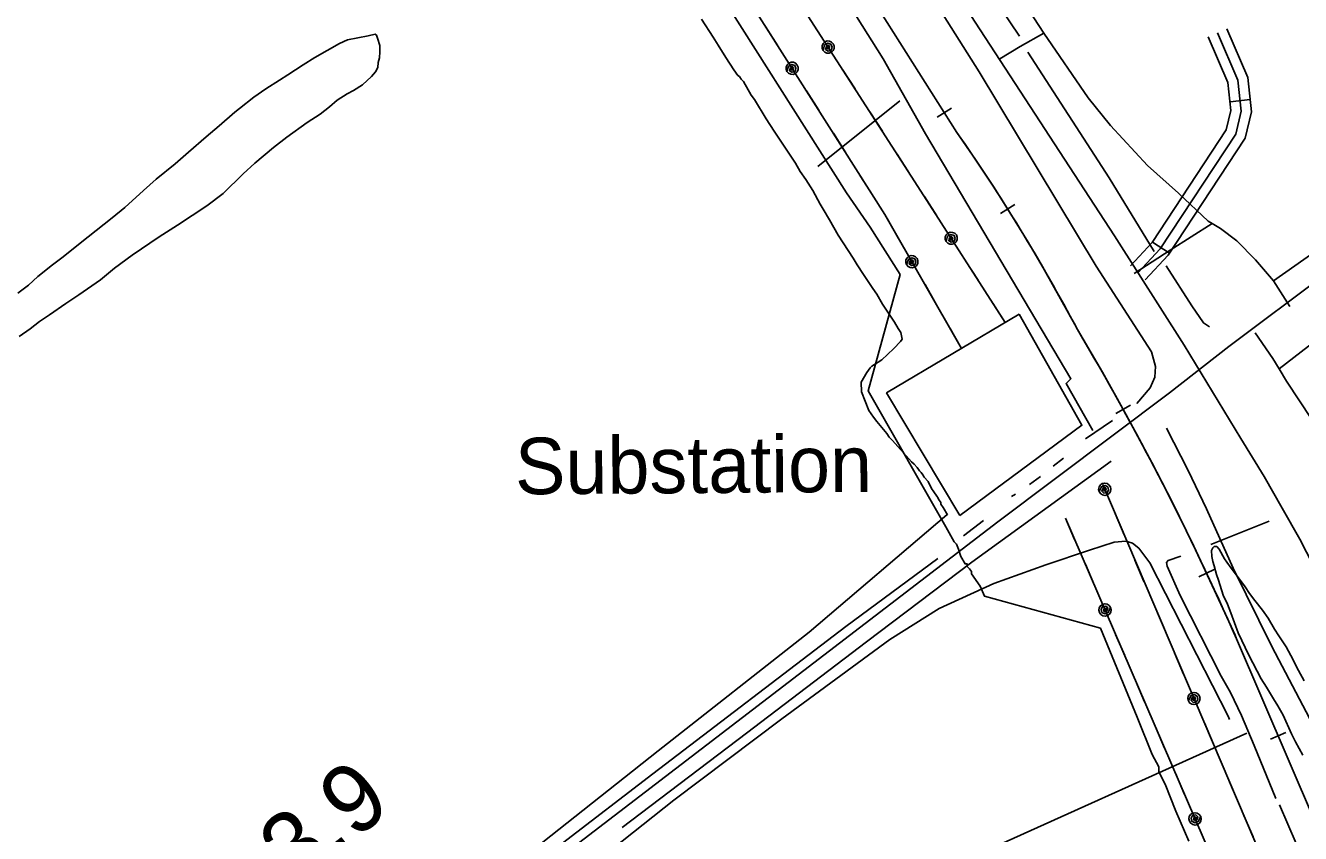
# Model space of a CAD drawing. Extents: x 3329297 to 3367176, y 649250 to 674653.
# Drawn here: x 3339953 to 3341826, y 670634 to 671820 of the extents above; entities that cross this region are included whole.
import ezdxf

# ---------------------------------------------------------------- set-up
doc = ezdxf.new("R2010")
doc.units = 0
for name, color, linetype in [('V-DTCH-CNTR', 7, 'Continuous'), ('V-RAIL-TRAK', 7, 'Continuous'), ('V-ROAD-CNTR', 7, 'Continuous'), ('V-SITE-OTLN', 7, 'Continuous'), ('V-SITE-OTLN-IDEN', 7, 'Continuous'), ('V-SITE-VEGE', 7, 'Continuous'), ('V-SURV-IDEN', 7, 'Continuous'), ('V-TOPO-SHOR', 7, 'Continuous'), ('V-UTIL-LINE', 7, 'Continuous')]:
    doc.layers.add(name, color=color, linetype=linetype)

msp = doc.modelspace()

# ---------------------------------------------------------------- linework, layer by layer
at = {"layer": 'V-DTCH-CNTR'}
for p in [(3341604.7, 671031.2), (3341721.9, 670801.1)]:
    msp.add_line(p, (3341719.8, 670806.2), dxfattribs=at)
for points in [[(3340903.1, 672623.8), (3341022.4, 672447.2), (3341172.2, 672227.9), (3341309.4, 672023.3), (3341449.3, 671809.2), (3341414.2, 671789.5), (3341384.4, 671771.5)], [(3341786.6, 671445.5), (3341929.8, 671546), (3342123.8, 671689.2), (3342383.6, 671883.6), (3342551.8, 672013), (3342559.5, 672020.5), (3342560.7, 672032.5), (3342557, 672044.3), (3342496.7, 672137.8), (3342429.8, 672237.3)], [(3341449.3, 671809.2), (3341514.4, 671714.3), (3341547.1, 671673.3), (3341601.3, 671614.7), (3341646.8, 671574.2), (3341690.7, 671532.8), (3341696.2, 671529.5), (3341708.6, 671522.3), (3341732.5, 671504.1), (3341759.9, 671476.4), (3341786.6, 671445.5), (3341810.5, 671407.6)], [(3341696.2, 671529.5), (3341634.7, 671490.4), (3341581.8, 671456.4)], [(3341794.7, 671316.3), (3341919.7, 671412.5)], [(3342147.3, 670601.7), (3342114.6, 670668.7), (3342091.6, 670708.4), (3342067.6, 670751.9), (3342039, 670815.2), (3342002.1, 670906.7), (3341978.1, 670973.3), (3341961.7, 671006.9), (3341934.1, 671061.4), (3341916.6, 671104.4), (3341893.9, 671157.6), (3341860.7, 671214.3), (3341805.8, 671298), (3341794.7, 671316.3), (3341785.5, 671331.4), (3341759.5, 671369.2)], [(3341604.7, 671031.2), (3341588.8, 671052.6), (3341579.1, 671060.1), (3341569.5, 671062.9), (3341552.2, 671061.5), (3341516.4, 671049.8), (3341451.8, 671028.4), (3341375.6, 671001), (3341295.1, 670964), (3341222.7, 670918.7), (3341064.1, 670802.2), (3340905.5, 670682.6), (3340649.3, 670479.5)]]:
    msp.add_lwpolyline(points, dxfattribs=at)
at = {"layer": 'V-RAIL-TRAK'}
for points in [[(3340573.5, 672832.8), (3340598.7, 672793.7), (3340899.8, 672327.4), (3341125.8, 671972.3), (3341321.3, 671663.4)], [(3341313.5, 671699.1), (3341292.4, 671685.7)], [(3341321.3, 671663.4), (3341348.7, 671623.8), (3341375, 671583.8), (3341400.6, 671543.4), (3341426, 671502.3), (3341450.3, 671460.9), (3341473.7, 671419.2), (3341496.9, 671377), (3341498.4, 671373.8)], [(3341406.4, 671557.6), (3341385.3, 671544.2)], [(3341498.4, 671373.8), (3341535.1, 671311.4), (3341570.1, 671248.5), (3341604.1, 671185), (3341637.6, 671120.7), (3341669.4, 671056), (3341700, 670990.9), (3341730, 670925.1), (3341732.2, 670919.5)], [(3341576.5, 671262.8), (3341554.7, 671250.6)], [(3341699.4, 671021.5), (3341676.8, 671010.8)], [(3341732.2, 670919.5), (3341846.6, 670653.1)], [(3341781.9, 670772.3), (3341804.8, 670782.1)]]:
    msp.add_lwpolyline(points, dxfattribs=at)
for centre, radius, start, end in [((3339067.3, 670086), 2751.1, 27.9103, 34.9857), ((3337945.6, 669258.3), 4134.9, 23.6877, 30.7716)]:
    msp.add_arc(centre, radius, start, end, dxfattribs=at)
at = {"layer": 'V-ROAD-CNTR'}
for p, q in [((3341722.6, 671708.3), (3341752.4, 671711.6)), ((3341608.5, 671502.3), (3341633.5, 671485.8))]:
    msp.add_line(p, q, dxfattribs=at)
for points in [[(3343701, 672838.7), (3343536.9, 672714.2), (3343326.8, 672557.6), (3343073.9, 672369.6), (3342849.9, 672197.9), (3342589.8, 672003.1), (3342295.7, 671781.2), (3341863.4, 671455.5), (3341721, 671349), (3341633.9, 671281), (3341381.4, 671091.4), (3340750.8, 670608.5), (3340226.3, 670212.7), (3340145.7, 670148.2)], [(3340701.3, 672833), (3340716.8, 672808.4), (3341021, 672334.1), (3341348, 671825.1), (3341552.7, 671511.3), (3341655, 671351), (3341738.7, 671214.1), (3341772.7, 671157.9), (3341799.2, 671111.6), (3341825.2, 671066), (3341865, 670988.8), (3341920.5, 670864.6), (3342017, 670640.3)], [(3341704.2, 671809.7), (3341734.2, 671740.3), (3341739.2, 671694.6), (3341731, 671660.8), (3341619.8, 671492.2), (3341587.1, 671457.3)], [(3341598.1, 671447), (3341631.6, 671482.9), (3341745, 671654.7), (3341754.3, 671693.6), (3341748.9, 671744.1), (3341718, 671815.6)], [(3341576.2, 671467.5), (3341608, 671501.5), (3341717.1, 671666.9), (3341724, 671695.5), (3341719.5, 671736.4), (3341690.5, 671803.7)]]:
    msp.add_lwpolyline(points, dxfattribs=at)
at = {"layer": 'V-SITE-OTLN'}
for points in [[(3341325.7, 671100.7), (3341218, 671280.7), (3341412.9, 671396.3)], [(3341412.9, 671396.3), (3341505.1, 671233.4), (3341325.7, 671100.7)]]:
    msp.add_lwpolyline(points, dxfattribs=at)
at = {"layer": 'V-SITE-VEGE'}
for p, q in [((3340946.4, 671829.6), (3340963.3, 671803.2)), ((3340456.7, 671805.3), (3340426.2, 671799.3)), ((3340466.8, 671807.5), (3340456.7, 671805.3)), ((3340468.7, 671806.3), (3340466.8, 671807.5)), ((3340470, 671801.6), (3340468.7, 671806.3)), ((3340414.4, 671794), (3340378.4, 671773.4)), ((3340426.2, 671799.3), (3340414.4, 671794)), ((3340473.5, 671790.9), (3340470, 671801.6)), ((3340473.8, 671781.9), (3340473.5, 671790.9)), ((3340963.3, 671803.2), (3340970.9, 671791.6)), ((3340970.9, 671791.6), (3340981.9, 671773.4)), ((3340378.4, 671773.4), (3340360.8, 671762.4)), ((3340471.4, 671766.1), (3340473, 671772.8)), ((3340473, 671772.8), (3340473.8, 671781.9)), ((3340981.9, 671773.4), (3340993.8, 671755.3)), ((3340360.8, 671762.4), (3340338.5, 671747.7)), ((3340461.4, 671745.3), (3340467.1, 671752.1)), ((3340467.1, 671752.1), (3340470.5, 671758.9)), ((3340470.5, 671758.9), (3340471.4, 671766.1)), ((3340993.8, 671755.3), (3340999.7, 671747)), ((3340326.1, 671740), (3340306.2, 671727.2)), ((3340338.5, 671747.7), (3340326.1, 671740)), ((3340435.1, 671725), (3340448, 671733.3)), ((3340448, 671733.3), (3340461.4, 671745.3)), ((3340999.7, 671747), (3341002.2, 671745.4)), ((3341002.2, 671745.4), (3341004.7, 671741.3)), ((3341004.7, 671741.3), (3341008.1, 671738)), ((3341008.1, 671738), (3341019.1, 671718.1)), ((3340288.6, 671715.1), (3340267.5, 671698.6)), ((3340306.2, 671727.2), (3340288.6, 671715.1)), ((3340399.9, 671700.7), (3340410.9, 671710.8)), ((3340410.9, 671710.8), (3340425.6, 671719.8)), ((3340425.6, 671719.8), (3340435.1, 671725)), ((3341019.1, 671718.1), (3341024.2, 671711.5)), ((3341024.2, 671711.5), (3341041.1, 671683.4)), ((3340260.5, 671693), (3340237.8, 671672.8)), ((3340267.5, 671698.6), (3340260.5, 671693)), ((3340385.9, 671690), (3340399.9, 671700.7)), ((3340337.2, 671656.2), (3340367.1, 671677.8)), ((3340367.1, 671677.8), (3340385.9, 671690)), ((3341041.1, 671683.4), (3341053, 671665.3)), ((3340218.6, 671657), (3340192.4, 671634.3)), ((3340237.8, 671672.8), (3340218.6, 671657)), ((3340317.3, 671641), (3340337.2, 671656.2)), ((3341053, 671665.3), (3341084.3, 671618.2)), ((3340289.9, 671618.2), (3340317.3, 671641)), ((3340173.1, 671617.3), (3340145.1, 671594.6)), ((3340192.4, 671634.3), (3340173.1, 671617.3)), ((3340273.1, 671602.5), (3340289.9, 671618.2)), ((3341084.3, 671618.2), (3341091.1, 671605.8)), ((3340243.5, 671573.7), (3340273.1, 671602.5)), ((3341091.1, 671605.8), (3341099.5, 671594.3)), ((3340145.1, 671594.6), (3340126.5, 671578.2)), ((3341099.5, 671594.3), (3341109.7, 671577.8)), ((3340126.5, 671578.2), (3340099.2, 671553.1)), ((3340219.5, 671555.3), (3340243.5, 671573.7)), ((3341109.7, 671577.8), (3341120.7, 671557.9)), ((3340099.2, 671553.1), (3340080.5, 671537.9)), ((3340176.6, 671527.2), (3340219.5, 671555.3)), ((3341120.7, 671557.9), (3341124.9, 671550.5)), ((3341124.9, 671550.5), (3341134.2, 671534.8)), ((3340080.5, 671537.9), (3340033.2, 671500.6)), ((3340149.6, 671509.9), (3340176.6, 671527.2)), ((3341134.2, 671534.8), (3341147, 671512.5)), ((3340109.7, 671483.1), (3340149.6, 671509.9)), ((3341147, 671512.5), (3341169, 671478.6)), ((3340033.2, 671500.6), (3340008.7, 671480.4)), ((3339992.9, 671468.9), (3339971.3, 671451.8)), ((3340008.7, 671480.4), (3339992.9, 671468.9)), ((3340084, 671464), (3340109.7, 671483.1)), ((3341169, 671478.6), (3341174.9, 671468.7)), ((3341174.9, 671468.7), (3341184.2, 671454.7)), ((3339971.3, 671451.8), (3339957.3, 671439.2)), ((3340063.5, 671447), (3340084, 671464)), ((3341184.2, 671454.7), (3341197.7, 671434)), ((3339957.3, 671439.2), (3339942.1, 671427.2)), ((3340031.3, 671424.6), (3340063.5, 671447)), ((3341197.7, 671434), (3341203.6, 671425.8)), ((3339988.5, 671395.3), (3340012.5, 671411.9)), ((3340012.5, 671411.9), (3340031.3, 671424.6)), ((3341203.6, 671425.8), (3341212.1, 671410.9)), ((3341212.1, 671410.9), (3341229.9, 671384.5)), ((3339973.8, 671385.7), (3339988.5, 671395.3)), ((3339944, 671363.5), (3339959.8, 671374.9)), ((3339959.8, 671374.9), (3339973.8, 671385.7)), ((3341229.9, 671384.5), (3341235, 671375.4)), ((3341235, 671375.4), (3341239.2, 671369.6)), ((3341238.5, 671356.3), (3341228.6, 671346.2)), ((3341240.9, 671359.7), (3341238.5, 671356.3)), ((3341239.2, 671369.6), (3341240.9, 671359.7)), ((3341219.6, 671337), (3341211.3, 671329.4)), ((3341228.6, 671346.2), (3341219.6, 671337)), ((3341194, 671317.6), (3341189.1, 671310.9)), ((3341196.5, 671320.1), (3341194, 671317.6)), ((3341211.3, 671329.4), (3341196.5, 671320.1)), ((3341189.1, 671310.9), (3341180.9, 671296.7)), ((3341180.9, 671296.7), (3341181.1, 671282.5)), ((3341181.1, 671282.5), (3341192.2, 671255.2)), ((3341192.2, 671255.2), (3341199, 671245.3)), ((3341199, 671245.3), (3341204, 671238.7)), ((3341204, 671238.7), (3341218.4, 671221.4)), ((3341218.4, 671221.4), (3341221.7, 671215.6)), ((3341221.7, 671215.6), (3341226.8, 671210.7)), ((3341226.8, 671210.7), (3341238.6, 671197.5)), ((3341238.6, 671197.5), (3341242.8, 671192.6)), ((3341242.8, 671192.6), (3341254.6, 671179.4)), ((3341254.6, 671179.4), (3341258.8, 671176.1)), ((3341258.8, 671176.1), (3341263, 671171.2)), ((3341263, 671171.2), (3341266.4, 671166.2)), ((3341266.4, 671166.2), (3341268.9, 671163.7)), ((3341268.9, 671163.7), (3341271.4, 671160.4)), ((3341271.4, 671160.4), (3341273.1, 671157.1)), ((3341273.1, 671157.1), (3341279, 671150.5)), ((3341279, 671150.5), (3341284.1, 671140.6)), ((3341284.1, 671140.6), (3341287.5, 671135.7)), ((3341287.5, 671135.7), (3341291.7, 671129.1)), ((3341291.7, 671129.1), (3341293.4, 671127.4)), ((3341293.4, 671127.4), (3341294.3, 671124.9)), ((3341294.3, 671124.9), (3341297.6, 671120)), ((3341297.6, 671120), (3341297.7, 671117.5)), ((3341297.7, 671117.5), (3341301, 671112.5)), ((3341301, 671112.5), (3341307.8, 671101.8)), ((3341306.4, 671101.7), (3341104.4, 670929.4)), ((3341307.8, 671101.8), (3341306.4, 671101.7)), ((3341104.4, 670929.4), (3340882.7, 670755.3)), ((3340882.7, 670755.3), (3340626.4, 670552.9))]:
    msp.add_line(p, q, dxfattribs=at)
msp.add_lwpolyline([(3341829.8, 670748.9), (3341818.8, 670768.4), (3341813, 670780.2), (3341800.5, 670807.4), (3341792.7, 670821.5), (3341786.3, 670831.5), (3341776, 670848.6), (3341768.3, 670860.9), (3341750.1, 670895.7), (3341734.4, 670928.3), (3341723.6, 670957.9), (3341718.9, 670970.4), (3341712.4, 670984), (3341705.5, 671006), (3341702.8, 671014.3), (3341699.3, 671026.8), (3341697.2, 671033.4), (3341695.8, 671040.5), (3341695.4, 671049.6), (3341697.1, 671053.2), (3341699.4, 671055.1), (3341703, 671055.3), (3341706.8, 671051.2), (3341714.6, 671037.1), (3341717.8, 671032.4), (3341724.1, 671023.6), (3341729.2, 671017.1), (3341745, 670996.1), (3341751.4, 670986.1), (3341759.1, 670976.2), (3341770.4, 670961.6), (3341778.7, 670949.8), (3341787.8, 670933.9), (3341794.2, 670923.9), (3341805, 670908.1), (3341812.1, 670895.1), (3341823.2, 670873.3), (3341831.6, 670858)], dxfattribs=at)
at = {"layer": 'V-TOPO-SHOR'}
for p, q in [((3341237.4, 671709.5), (3341116.9, 671613.4)), ((3341510.4, 671213.2), (3341549.9, 671240.2)), ((3341462.6, 671173.2), (3341478, 671184.9)), ((3341427.8, 671146.4), (3341444.1, 671158.1)), ((3341401.4, 671128.6), (3341407.7, 671132.1)), ((3341331.2, 671071), (3341360.6, 671093.7)), ((3341780, 671092.3), (3341694.6, 671058)), ((3340278, 670120.4), (3341747.2, 670781))]:
    msp.add_line(p, q, dxfattribs=at)
for points in [[(3341521, 671225.4), (3341481.8, 671294.5), (3341488.9, 671301.7), (3341275.3, 671661.4), (3341213, 671771.3), (3340988.8, 672127.5), (3340919.4, 672237.4), (3340668.5, 672618.4), (3340588.4, 672751.3), (3340527.9, 672829.2)], [(3341585.5, 671265.5), (3341605.3, 671288.5), (3341611.9, 671303.9), (3341612.9, 671319.8), (3341607.3, 671341.1), (3341526, 671466.9), (3341354.3, 671752.3), (3341157.6, 672063.7), (3340946.9, 672389), (3340810.7, 672598.6), (3340768.2, 672566.7)], [(3341413.5, 671804.6), (3341313, 671954.2), (3341133.1, 672223.4), (3340948.2, 672519.4)], [(3341611.1, 671488.3), (3341544.9, 671596.4), (3341425.5, 671781.2)], [(3341692.6, 671377.7), (3341683.6, 671383.7), (3341666.7, 671408.5), (3341628.6, 671467.5)], [(3342400.8, 669442.2), (3342272.5, 669740), (3342060.5, 670234.6), (3341844.7, 670793.1), (3341784.2, 670908.3), (3341727.2, 671023.5), (3341688, 671110.4), (3341661.3, 671167.1), (3341629.2, 671229.2)], [(3340829.8, 670642.7), (3341012.2, 670781), (3341188.5, 670915.1), (3341343.1, 671032.5), (3341548.2, 671180.5)], [(3340269.4, 670255.8), (3340412.3, 670367.9), (3340609.4, 670518), (3340874.5, 670721.6), (3341158.1, 670937.8), (3341293.5, 671037.8)], [(3341650.3, 671040.9), (3341631.5, 671034.5), (3341629.2, 671032), (3341630.2, 671026.4), (3341649.3, 670983.4), (3341709.6, 670864.8), (3341723.3, 670840.7), (3341739.7, 670807.1), (3341758.1, 670763.3), (3341789.7, 670685.1)], [(3341943.2, 670314.3), (3341880.8, 670477.4), (3341795.3, 670675.9)]]:
    msp.add_lwpolyline(points, dxfattribs=at)
at = {"layer": 'V-UTIL-LINE'}
for points in [[(3340390.6, 672829.5), (3340559.7, 672560.8), (3340894.2, 672049), (3341215.5, 671543), (3341328.2, 671346.1)], [(3341392.5, 671384.2), (3341268.6, 671577.1), (3341035.9, 671938.4), (3340792.6, 672316.9), (3340569.1, 672667.8), (3340465.4, 672829.6)], [(3341662.1, 670622.8), (3341643.1, 670666.4), (3341627.3, 670706.4), (3341617.8, 670724.6), (3341617.8, 670728.2), (3341617.8, 670731.8), (3341608.3, 670750), (3341586.1, 670804.5), (3341532.3, 670935.3), (3341361.8, 670982.3), (3341355.5, 670996.9), (3341342.9, 671015), (3341342.8, 671018.7), (3341339.7, 671022.3), (3341336.5, 671025.9), (3341336.5, 671029.6), (3341333.4, 671029.6), (3341327.1, 671040.5), (3341323.9, 671051.4), (3341320.7, 671058.6), (3341317.6, 671062.3), (3341304.9, 671084.1), (3341191, 671283.9), (3341238, 671454.9), (3341193.8, 671524), (3341159, 671574.8), (3340947.1, 671909)], [(3341058.4, 671790.4), (3341040.2, 671819.1)], [(3341132.3, 671788.7), (3341131.2, 671786.1), (3341133.5, 671786.6), (3341134.4, 671789.1), (3341132.6, 671791.4), (3341129.6, 671789.7), (3341128.5, 671785.1), (3341132.1, 671782.8), (3341136.8, 671784.3), (3341138, 671788.7), (3341136.4, 671792.9), (3341131.8, 671794.4), (3341127, 671791.7), (3341124.7, 671783.8), (3341127.2, 671781.3), (3341130.4, 671779.9), (3341133.9, 671779.9), (3341137.2, 671781.2), (3341139.7, 671783.6), (3341141.1, 671786.8), (3341141.1, 671790.3), (3341139.8, 671793.6), (3341137.4, 671796.1), (3341134.2, 671797.5), (3341130.7, 671797.6), (3341127.4, 671796.3), (3341124.9, 671793.8), (3341123.5, 671790.6), (3341123.4, 671787.1), (3341124.7, 671783.8)], [(3341079.3, 671757.5), (3341078.2, 671754.9), (3341080.5, 671755.3), (3341081.5, 671757.9), (3341079.6, 671760.2), (3341076.7, 671758.5), (3341075.6, 671753.9), (3341079.1, 671751.6), (3341083.8, 671753), (3341085, 671757.5), (3341083.5, 671761.7), (3341078.9, 671763.2), (3341074.1, 671760.5), (3341071.7, 671752.7), (3341074.1, 671750.1), (3341077.4, 671748.7), (3341080.9, 671748.6), (3341084.1, 671749.9), (3341086.7, 671752.3), (3341088.1, 671755.5), (3341088.2, 671759.1), (3341086.9, 671762.3), (3341084.5, 671764.9), (3341081.3, 671766.3), (3341077.8, 671766.4), (3341074.5, 671765.1), (3341071.9, 671762.7), (3341070.5, 671759.5), (3341070.4, 671756), (3341071.7, 671752.7)], [(3341171.8, 671727.3), (3341153.4, 671755.9)], [(3341118.4, 671695.9), (3341100.2, 671724.6)], [(3341211.9, 671665.1), (3341193.5, 671693.7)], [(3341158.1, 671633.4), (3341139.9, 671662.1)], [(3341251.9, 671602.9), (3341233.5, 671631.5)], [(3341197.8, 671570.9), (3341179.5, 671599.6)], [(3341291.9, 671540.7), (3341273.6, 671569.3)], [(3341235.8, 671507.5), (3341218.9, 671537)], [(3341313, 671507.9), (3341311.9, 671505.2), (3341314.2, 671505.7), (3341315.2, 671508.3), (3341313.3, 671510.5), (3341310.4, 671508.8), (3341309.3, 671504.3), (3341312.9, 671502), (3341317.5, 671503.4), (3341318.7, 671507.8), (3341317.2, 671512), (3341312.6, 671513.5), (3341307.8, 671510.8), (3341305.5, 671503), (3341307.9, 671500.5), (3341311.1, 671499.1), (3341314.6, 671499), (3341317.9, 671500.3), (3341320.4, 671502.7), (3341321.8, 671505.9), (3341321.9, 671509.4), (3341320.6, 671512.7), (3341318.2, 671515.2), (3341314.9, 671516.6), (3341311.4, 671516.7), (3341308.2, 671515.4), (3341305.6, 671513), (3341304.2, 671509.8), (3341304.2, 671506.3), (3341305.5, 671503)], [(3341255.2, 671473.6), (3341254, 671471), (3341256.2, 671471.4), (3341257.4, 671473.9), (3341255.6, 671476.3), (3341252.6, 671474.8), (3341251.3, 671470.3), (3341254.7, 671467.8), (3341259.5, 671469), (3341260.9, 671473.3), (3341259.6, 671477.6), (3341255, 671479.3), (3341250.1, 671476.9), (3341247.4, 671469.2), (3341249.7, 671466.5), (3341252.8, 671465), (3341256.3, 671464.7), (3341259.7, 671465.8), (3341262.3, 671468.1), (3341263.9, 671471.3), (3341264.1, 671474.8), (3341263, 671478.1), (3341260.7, 671480.8), (3341257.6, 671482.3), (3341254.1, 671482.6), (3341250.7, 671481.5), (3341248.1, 671479.1), (3341246.5, 671476), (3341246.3, 671472.5), (3341247.4, 671469.2)], [(3341352.5, 671446.4), (3341334.1, 671475)], [(3341291.5, 671410.3), (3341274.6, 671439.8)], [(3341392.5, 671384.2), (3341374.1, 671412.8)], [(3341328.2, 671346.1), (3341311.3, 671375.6)], [(3341538.5, 671139.3), (3341537, 671136.9), (3341539.3, 671137), (3341540.7, 671139.3), (3341539.3, 671141.9), (3341536.1, 671140.7), (3341534.2, 671136.4), (3341537.4, 671133.5), (3341542.2, 671134.2), (3341544.1, 671138.3), (3341543.3, 671142.7), (3341539, 671145), (3341533.8, 671143.1), (3341530.2, 671135.8), (3341532.2, 671132.9), (3341535.2, 671131), (3341538.6, 671130.3), (3341542.1, 671131), (3341545, 671133), (3341546.9, 671136), (3341547.5, 671139.4), (3341546.8, 671142.8), (3341544.8, 671145.7), (3341541.9, 671147.7), (3341538.4, 671148.3), (3341535, 671147.6), (3341532.1, 671145.6), (3341530.2, 671142.7), (3341529.5, 671139.2), (3341530.2, 671135.8)], [(3345932.1, 660508.5), (3345266.9, 662132.1), (3344424.6, 664170), (3343419, 666605.5), (3342586.6, 668628.9), (3341907.6, 670274.6), (3341535.6, 671146.2)], [(3341480.8, 671097), (3341874.4, 670184.1), (3342489.4, 668700.6), (3343600.8, 666004.9), (3344292.6, 664330.1), (3345012, 662588.2), (3345711.5, 660882.6)], [(3341480.8, 671097), (3341494.2, 671065.8)], [(3341567.2, 671072.2), (3341553.8, 671103.5)], [(3341510.1, 671029.1), (3341523.5, 670997.9)], [(3341596.2, 671004.1), (3341582.9, 671035.4)], [(3341539, 670962.1), (3341540.5, 670964.5), (3341538.2, 670964.4), (3341536.8, 670962), (3341538.2, 670959.5), (3341541.4, 670960.7), (3341543.2, 670965), (3341540.1, 670967.8), (3341535.2, 670967.2), (3341533.3, 670963), (3341534.2, 670958.6), (3341538.5, 670956.4), (3341543.6, 670958.3), (3341547.2, 670965.6), (3341545.2, 670968.5), (3341542.3, 670970.4), (3341538.8, 670971.1), (3341535.4, 670970.3), (3341532.5, 670968.3), (3341530.6, 670965.4), (3341530, 670961.9), (3341530.7, 670958.5), (3341532.7, 670955.6), (3341535.6, 670953.7), (3341539.1, 670953.1), (3341542.5, 670953.8), (3341545.4, 670955.8), (3341547.3, 670958.7), (3341548, 670962.2), (3341547.2, 670965.6)], [(3341625.3, 670936.1), (3341611.9, 670967.3)], [(3341554.4, 670926.2), (3341567.9, 670895)], [(3341654.3, 670868), (3341641, 670899.3)], [(3341583.7, 670858.3), (3341597.2, 670827.1)], [(3341669.6, 670832.1), (3341668.1, 670829.7), (3341670.4, 670829.8), (3341671.8, 670832.2), (3341670.4, 670834.7), (3341667.2, 670833.5), (3341665.3, 670829.2), (3341668.5, 670826.3), (3341673.3, 670827), (3341675.2, 670831.2), (3341674.4, 670835.5), (3341670.1, 670837.8), (3341665, 670835.9), (3341661.4, 670828.6), (3341663.3, 670825.7), (3341666.3, 670823.8), (3341669.7, 670823.1), (3341673.2, 670823.8), (3341676.1, 670825.8), (3341678, 670828.8), (3341678.6, 670832.2), (3341677.9, 670835.6), (3341675.9, 670838.5), (3341673, 670840.5), (3341669.5, 670841.1), (3341666.1, 670840.4), (3341663.2, 670838.4), (3341661.3, 670835.5), (3341660.6, 670832), (3341661.4, 670828.6)], [(3341698.3, 670765), (3341684.9, 670796.3)], [(3341613, 670790.3), (3341626.5, 670759.1)], [(3341642.3, 670722.4), (3341655.7, 670691.2)], [(3341727.3, 670696.9), (3341714, 670728.2)], [(3341671.2, 670655.3), (3341672.7, 670657.8), (3341670.4, 670657.7), (3341669, 670655.3), (3341670.4, 670652.8), (3341673.6, 670654), (3341675.5, 670658.3), (3341672.3, 670661.1), (3341667.5, 670660.5), (3341665.6, 670656.3), (3341666.4, 670651.9), (3341670.7, 670649.7), (3341675.9, 670651.6), (3341679.5, 670658.9), (3341677.5, 670661.8), (3341674.5, 670663.7), (3341671.1, 670664.3), (3341667.6, 670663.6), (3341664.7, 670661.6), (3341662.8, 670658.7), (3341662.2, 670655.2), (3341662.9, 670651.8), (3341664.9, 670648.9), (3341667.9, 670647), (3341671.3, 670646.3), (3341674.8, 670647.1), (3341677.6, 670649.1), (3341679.6, 670652), (3341680.2, 670655.5), (3341679.5, 670658.9)], [(3341756.4, 670628.9), (3341743, 670660.1)]]:
    msp.add_lwpolyline(points, dxfattribs=at)

# ---------------------------------------------------------------- texts
at = {"layer": 'V-SITE-OTLN-IDEN'}
msp.add_text('Substation', height=83, rotation=0.4122, dxfattribs=at).set_placement((3340672.5, 671131.8))
at = {"layer": 'V-SURV-IDEN'}
msp.add_text('618+63.9', height=100, rotation=38.162, dxfattribs=at).set_placement((3340053.3, 670323.1))

doc.saveas('drawing.dxf')
